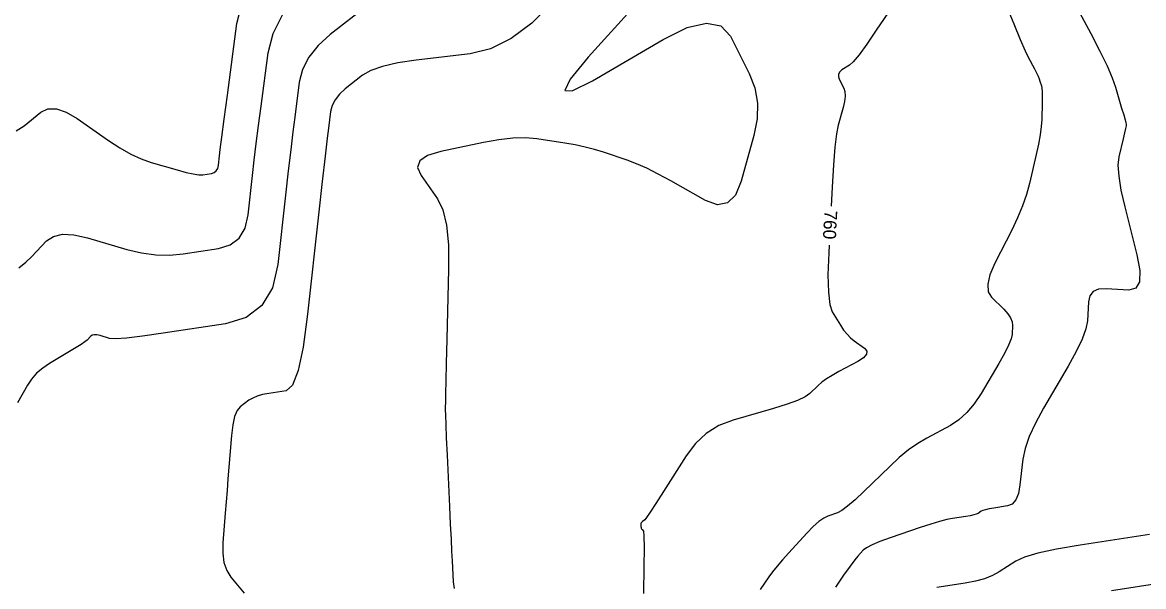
# Model space of a CAD drawing. Extents: x 2082232 to 2083549, y 592624 to 593832.
# Drawn here: x 2082902.5 to 2082963.1, y 593382.4 to 593412.9 of the extents above; entities that cross this region are included whole.
import ezdxf

# ---------------------------------------------------------------- set-up
doc = ezdxf.new("R2010")
doc.units = 0
doc.layers.add('DT_X_Contour_Major', color=7, linetype='Continuous')
doc.layers.add('DT_X_Contour_Minor', color=7, linetype='Continuous')

msp = doc.modelspace()

# ---------------------------------------------------------------- linework, layer by layer
at = {"layer": 'DT_X_Contour_Major'}
for points in [[(2082950.199, 593414.719), (2082948.671, 593412.46), (2082948.151, 593411.706), (2082947.736, 593411.14), (2082947.426, 593410.762), (2082947.221, 593410.572), (2082946.815, 593410.314), (2082946.692, 593410.208), (2082946.628, 593410.084), (2082946.625, 593409.943), (2082946.68, 593409.783), (2082946.908, 593409.334), (2082946.97, 593409.142), (2082946.986, 593408.904), (2082946.956, 593408.618), (2082946.879, 593408.287), (2082946.613, 593407.339), (2082946.518, 593406.862), (2082946.43, 593406.143), (2082946.35, 593405.181), (2082946.278, 593403.975), (2082946.225, 593402.945)], [(2082902.125, 593407.033), (2082902.564, 593407.299), (2082903.475, 593408.027), (2082903.854, 593408.211), (2082904.306, 593408.215), (2082904.831, 593408.041), (2082905.429, 593407.688), (2082907.123, 593406.507), (2082907.744, 593406.101), (2082908.338, 593405.766), (2082908.904, 593405.505), (2082909.442, 593405.316), (2082910.842, 593404.908), (2082911.322, 593404.778), (2082911.715, 593404.692), (2082912.019, 593404.651), (2082912.235, 593404.655), (2082912.694, 593404.725), (2082912.847, 593404.772), (2082912.962, 593404.86), (2082913.04, 593404.99), (2082913.08, 593405.16), (2082913.136, 593405.671), (2082913.178, 593406.019), (2082913.263, 593406.683), (2082913.391, 593407.661), (2082913.561, 593408.953), (2082914.072, 593412.82), (2082914.431, 593414.238)], [(2082946.117, 593400.848), (2082946.096, 593400.438), (2082946.057, 593399.243), (2082946.077, 593398.312), (2082946.155, 593397.644), (2082946.292, 593397.24), (2082946.734, 593396.513), (2082946.906, 593396.256), (2082947.087, 593396.03), (2082947.278, 593395.835), (2082947.48, 593395.67), (2082948.031, 593395.273), (2082948.164, 593395.116), (2082948.148, 593394.946), (2082947.985, 593394.76), (2082947.673, 593394.561), (2082946.644, 593394.009), (2082946.286, 593393.807), (2082945.981, 593393.616), (2082945.73, 593393.435), (2082945.533, 593393.265), (2082945.08, 593392.824), (2082944.829, 593392.65), (2082944.417, 593392.458), (2082943.842, 593392.248), (2082943.107, 593392.021), (2082940.928, 593391.39), (2082940.156, 593391.092), (2082939.474, 593390.671), (2082938.881, 593390.128), (2082938.377, 593389.463), (2082937.152, 593387.524), (2082936.745, 593386.884), (2082936.441, 593386.417), (2082936.24, 593386.123), (2082936.142, 593386.003), (2082936.019, 593385.912), (2082935.979, 593385.876), (2082935.951, 593385.838), (2082935.935, 593385.798), (2082935.932, 593385.755), (2082935.937, 593385.636), (2082935.943, 593385.592), (2082935.955, 593385.551), (2082935.975, 593385.512), (2082936.001, 593385.475), (2082936.08, 593385.38), (2082936.102, 593385.144), (2082936.109, 593384.505), (2082936.099, 593383.465), (2082936.075, 593382.023)]]:
    msp.add_lwpolyline(points, dxfattribs=at)
at = {"layer": 'DT_X_Contour_Minor'}
for points in [[(2082936.629, 593414.929), (2082933.09, 593410.998), (2082932.108, 593409.812), (2082931.818, 593409.206), (2082932.218, 593409.178), (2082933.309, 593409.728), (2082937.141, 593411.968), (2082938.447, 593412.608), (2082939.488, 593412.849), (2082940.266, 593412.692), (2082940.781, 593412.136), (2082941.801, 593410.122), (2082942.103, 593409.346), (2082942.245, 593408.528), (2082942.227, 593407.669), (2082942.049, 593406.768), (2082941.359, 593404.309), (2082941.045, 593403.552), (2082940.619, 593403.125), (2082940.081, 593403.028), (2082939.431, 593403.261), (2082937.549, 593404.323), (2082936.872, 593404.691), (2082936.253, 593404.999), (2082935.691, 593405.249), (2082935.186, 593405.438), (2082933.917, 593405.864), (2082933.429, 593406.015), (2082932.917, 593406.147), (2082932.382, 593406.261), (2082931.822, 593406.357), (2082930.298, 593406.588), (2082929.69, 593406.641), (2082929.007, 593406.627), (2082928.25, 593406.546), (2082927.42, 593406.399), (2082925.106, 593405.916), (2082924.388, 593405.698), (2082923.972, 593405.408), (2082923.856, 593405.045), (2082924.04, 593404.61), (2082924.933, 593403.351), (2082925.221, 593402.759), (2082925.417, 593401.929), (2082925.519, 593400.859), (2082925.529, 593399.549), (2082925.431, 593395.739), (2082925.398, 593394.465), (2082925.375, 593393.498), (2082925.36, 593392.84), (2082925.354, 593392.489), (2082925.351, 593391.965), (2082925.356, 593391.663), (2082925.373, 593391.151), (2082925.403, 593390.428), (2082925.446, 593389.494), (2082925.576, 593386.723), (2082925.622, 593385.761), (2082925.66, 593384.952), (2082925.692, 593384.296), (2082925.716, 593383.793), (2082925.772, 593382.658), (2082925.836, 593382.281)], [(2082958.816, 593415.011), (2082960.275, 593412.283), (2082960.769, 593411.334), (2082961.157, 593410.536), (2082961.44, 593409.887), (2082961.617, 593409.388), (2082961.948, 593408.257), (2082962.057, 593407.884), (2082962.134, 593407.615), (2082962.18, 593407.448), (2082962.196, 593407.385), (2082962.195, 593407.355), (2082962.184, 593407.299), (2082962.151, 593407.153), (2082962.098, 593406.919), (2082962.023, 593406.596), (2082961.794, 593405.615), (2082961.749, 593405.171), (2082961.788, 593404.574), (2082961.909, 593403.826), (2082962.114, 593402.925), (2082962.771, 593400.32), (2082962.928, 593399.469), (2082962.909, 593398.868), (2082962.713, 593398.519), (2082962.34, 593398.421), (2082961.109, 593398.494), (2082960.703, 593398.47), (2082960.407, 593398.344), (2082960.221, 593398.115), (2082960.147, 593397.784), (2082960.094, 593396.764), (2082960.014, 593396.324), (2082959.815, 593395.766), (2082959.495, 593395.092), (2082959.055, 593394.3), (2082957.723, 593392.035), (2082957.279, 593391.226), (2082956.944, 593390.498), (2082956.72, 593389.852), (2082956.605, 593389.286), (2082956.447, 593387.886), (2082956.36, 593387.421), (2082956.219, 593387.077), (2082956.024, 593386.853), (2082955.775, 593386.749), (2082955.036, 593386.634), (2082954.786, 593386.591), (2082954.588, 593386.548), (2082954.443, 593386.505), (2082954.351, 593386.463), (2082954.175, 593386.35), (2082954.083, 593386.308), (2082953.942, 593386.266), (2082953.751, 593386.225), (2082953.51, 593386.185), (2082952.801, 593386.077), (2082952.491, 593386.015), (2082952.096, 593385.912), (2082951.614, 593385.766), (2082951.046, 593385.578), (2082949.416, 593385.02), (2082948.867, 593384.822), (2082948.443, 593384.646), (2082948.143, 593384.491), (2082947.968, 593384.358), (2082947.668, 593384.033), (2082947.508, 593383.837), (2082947.253, 593383.493), (2082946.904, 593383.002), (2082946.46, 593382.363)], [(2082921.116, 593413.786), (2082919.129, 593412.23), (2082918.466, 593411.631), (2082917.965, 593411.001), (2082917.627, 593410.341), (2082917.453, 593409.65), (2082917.204, 593407.766), (2082917.103, 593406.972), (2082916.986, 593406.003), (2082916.855, 593404.86), (2082916.708, 593403.542), (2082916.295, 593399.793), (2082916.002, 593398.539), (2082915.431, 593397.588), (2082914.583, 593396.941), (2082913.458, 593396.596), (2082910.089, 593396.082), (2082908.959, 593395.92), (2082908.099, 593395.82), (2082907.506, 593395.782), (2082907.183, 593395.806), (2082906.678, 593395.954), (2082906.503, 593395.993), (2082906.358, 593395.999), (2082906.242, 593395.973), (2082906.156, 593395.915), (2082905.965, 593395.716), (2082905.852, 593395.621), (2082905.656, 593395.485), (2082905.378, 593395.309), (2082905.016, 593395.091), (2082903.943, 593394.457), (2082903.566, 593394.204), (2082903.24, 593393.922), (2082902.964, 593393.611), (2082902.74, 593393.27), (2082902.209, 593392.322)], [(2082931.158, 593413.97), (2082930.029, 593412.851), (2082928.909, 593412.015), (2082927.799, 593411.46), (2082926.698, 593411.188), (2082923.777, 593410.84), (2082922.774, 593410.691), (2082921.956, 593410.505), (2082921.325, 593410.283), (2082920.879, 593410.025), (2082919.937, 593409.288), (2082919.623, 593409.004), (2082919.386, 593408.705), (2082919.226, 593408.392), (2082919.143, 593408.065), (2082919.025, 593407.172), (2082918.958, 593406.628), (2082918.848, 593405.664), (2082918.693, 593404.28), (2082918.493, 593402.477), (2082917.903, 593397.109), (2082917.664, 593395.341), (2082917.392, 593394.063), (2082917.087, 593393.274), (2082916.748, 593392.975), (2082915.799, 593392.83), (2082915.466, 593392.767), (2082915.176, 593392.683), (2082914.93, 593392.581), (2082914.728, 593392.459), (2082914.248, 593392.108), (2082914.084, 593391.913), (2082913.952, 593391.591), (2082913.852, 593391.141), (2082913.784, 593390.564), (2082913.644, 593388.855), (2082913.592, 593388.219), (2082913.541, 593387.593), (2082913.492, 593386.975), (2082913.443, 593386.367), (2082913.315, 593384.758), (2082913.306, 593384.19), (2082913.376, 593383.692), (2082913.526, 593383.264), (2082913.754, 593382.906), (2082914.468, 593382.046)], [(2082955.671, 593413.89), (2082956.112, 593412.799), (2082956.462, 593411.953), (2082956.722, 593411.352), (2082956.891, 593410.997), (2082957.224, 593410.375), (2082957.336, 593410.159), (2082957.425, 593409.978), (2082957.489, 593409.83), (2082957.529, 593409.716), (2082957.605, 593409.459), (2082957.628, 593409.33), (2082957.643, 593409.138), (2082957.648, 593408.883), (2082957.643, 593408.564), (2082957.62, 593407.63), (2082957.595, 593407.25), (2082957.538, 593406.81), (2082957.449, 593406.312), (2082957.327, 593405.753), (2082956.961, 593404.186), (2082956.799, 593403.587), (2082956.584, 593402.967), (2082956.318, 593402.326), (2082956.001, 593401.664), (2082955.087, 593399.869), (2082954.818, 593399.249), (2082954.698, 593398.737), (2082954.726, 593398.331), (2082954.902, 593398.032), (2082955.569, 593397.378), (2082955.786, 593397.14), (2082955.939, 593396.917), (2082956.027, 593396.709), (2082956.05, 593396.516), (2082956.024, 593396.022), (2082955.971, 593395.784), (2082955.832, 593395.441), (2082955.606, 593394.994), (2082955.294, 593394.442), (2082954.346, 593392.83), (2082953.975, 593392.269), (2082953.574, 593391.795), (2082953.141, 593391.407), (2082952.678, 593391.107), (2082951.401, 593390.422), (2082950.917, 593390.134), (2082950.421, 593389.783), (2082949.915, 593389.369), (2082949.397, 593388.891), (2082948.003, 593387.535), (2082947.521, 593387.082), (2082947.12, 593386.739), (2082946.802, 593386.506), (2082946.565, 593386.384), (2082946.043, 593386.205), (2082945.826, 593386.097), (2082945.566, 593385.907), (2082945.263, 593385.633), (2082944.918, 593385.278), (2082943.941, 593384.219), (2082943.598, 593383.84), (2082943.303, 593383.496), (2082943.056, 593383.188), (2082942.856, 593382.915), (2082942.387, 593382.235)], [(2082902.282, 593399.621), (2082902.647, 593399.922), (2082902.971, 593400.233), (2082903.779, 593401.074), (2082904.145, 593401.321), (2082904.634, 593401.431), (2082905.249, 593401.403), (2082905.988, 593401.238), (2082908.124, 593400.616), (2082908.915, 593400.426), (2082909.684, 593400.321), (2082910.434, 593400.302), (2082911.162, 593400.368), (2082913.076, 593400.661), (2082913.715, 593400.856), (2082914.197, 593401.224), (2082914.521, 593401.764), (2082914.687, 593402.477), (2082914.922, 593404.606), (2082915.016, 593405.44), (2082915.125, 593406.343), (2082915.247, 593407.316), (2082915.382, 593408.36), (2082915.762, 593411.235), (2082916.029, 593412.289), (2082916.544, 593413.297)], [(2082963.449, 593385.216), (2082959.698, 593384.629), (2082958.425, 593384.41), (2082957.42, 593384.192), (2082956.683, 593383.975), (2082956.213, 593383.759), (2082955.318, 593383.185), (2082954.952, 593382.986), (2082954.524, 593382.818), (2082954.036, 593382.683), (2082953.486, 593382.579), (2082951.939, 593382.344)], [(2082964.2, 593382.599), (2082961.392, 593382.16)]]:
    msp.add_lwpolyline(points, dxfattribs=at)

# ---------------------------------------------------------------- texts
at = {"layer": 'DT_X_Contour_Major'}
msp.add_text('760', height=0.7, rotation=267.0567, dxfattribs=at).set_placement((2082945.864, 593402.74))

doc.saveas('drawing.dxf')
